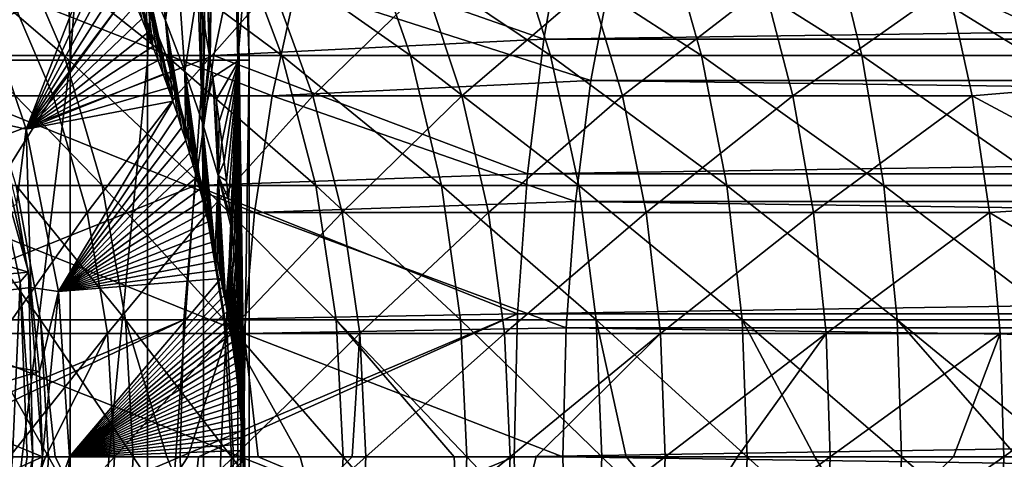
# Model space of a CAD drawing. Header units: metres. Extents: x 26 to 263, y -109 to 109.
# Tile 499 of 656: x 100.76 to 111.1, y -0.03 to 4.59. Entities that reach past the tile are written whole.
import ezdxf

# ---------------------------------------------------------------- set-up
doc = ezdxf.new("R2010")
doc.units = ezdxf.units.M
doc.layers.add('solid_500750', color=7, linetype='CONTINUOUS')

msp = doc.modelspace()

# ---------------------------------------------------------------- linework, layer by layer
at = {"layer": 'solid_500750'}
for points in [[(100.272202, 4.16214, -8.916275), (100.126862, 12.543115, -8.810678), (101.135506, 12.543115, -7.221305)], [(101.292938, 4.16214, -7.307853), (100.272202, 4.16214, -8.916275), (101.135506, 12.543115, -7.221305)], [(101.292938, 4.16214, -7.307853), (101.135506, 12.543115, -7.221305), (101.936996, 12.543115, -5.518047)], [(102.104034, 4.16214, -5.584182), (101.292938, 4.16214, -7.307853), (101.936996, 12.543115, -5.518047)], [(102.104034, 4.16214, -5.584182), (101.936996, 12.543115, -5.518047), (102.518692, 12.543115, -3.727767)], [(102.692703, 4.16214, -3.772445), (102.104034, 4.16214, -5.584182), (102.518692, 12.543115, -3.727767)], [(102.692703, 4.16214, -3.772445), (102.518692, 12.543115, -3.727767), (102.871422, 12.543115, -1.878698)], [(102.531166, 12.543115, 3.678846), (102.748863, 4.230798, 3.543376), (102.759872, 4.160825, 3.500491)], [(102.874565, 12.543115, 1.853651), (102.531166, 12.543115, 3.678846), (102.759872, 4.160825, 3.500491)], [(102.531166, 12.543115, 3.678846), (102.706268, 4.492788, 3.704207), (102.748863, 4.230798, 3.543376)], [(102.531166, 12.543115, 3.678846), (102.659554, 4.765774, 3.87229), (102.706268, 4.492788, 3.704207)], [(103.04966, 4.16214, -1.901214), (102.692703, 4.16214, -3.772445), (102.871422, 12.543115, -1.878698)], [(102.874565, 12.543115, 1.853651), (102.759872, 4.160825, 3.500491), (103.066521, 4.16214, 1.762635)], [(103.04966, 4.16214, -1.901214), (102.871422, 12.543115, -1.878698), (102.989624, 12.543115)], [(102.874565, 12.543115, 1.853651), (103.169273, 4.16214), (103.154312, 5.383556)], [(102.874565, 12.543115, 1.853651), (103.066521, 4.16214, 1.762635), (103.169273, 4.16214)], [(103.154312, 5.383556), (103.04966, 4.16214, -1.901214), (102.989624, 12.543115)], [(102.141197, 5.974081, 5.572737), (102.069008, 5.099938, 6.477681), (102.292603, 4.575665, 5.672907)], [(102.396912, 5.450012, 4.771156), (102.141197, 5.974081, 5.572737), (102.292603, 4.575665, 5.672907)], [(106.262581, 4.382412, 98.490723), (106.498817, 5.715424, 97.841667), (103.067986, 5.5, 96.560699)], [(200.843964, 5.715424, 132.180481), (106.498817, 5.715424, 97.841667), (106.262581, 4.382412, 98.490723)], [(200.607727, 4.382412, 132.829544), (200.843964, 5.715424, 132.180481), (106.262581, 4.382412, 98.490723)], [(101.825165, 5.616967, 7.278079), (102.043922, 4.594991, 7.902454), (102.103302, 4.448517, 7.678588)], [(101.825165, 5.616967, 7.278079), (102.103302, 4.448517, 7.678588), (102.160591, 4.302897, 7.456265)], [(102.069008, 5.099938, 6.477681), (101.825165, 5.616967, 7.278079), (102.160591, 4.302897, 7.456265)], [(103.067986, 5.5, 96.560699), (99.772224, 5.5, 94.849236), (99.454552, 4.209518, 95.400673)], [(102.799637, 4.209518, 97.137749), (103.067986, 5.5, 96.560699), (99.454552, 4.209518, 95.400673)], [(101.22728, 4.209518, 69.427292), (100.305725, 4.209518, 67.658691), (99.72905, 5.5, 67.927849)], [(100.676285, 5.5, 69.745728), (101.22728, 4.209518, 69.427292), (99.72905, 5.5, 67.927849)], [(101.632881, 5.507007, 9.302572), (100.27227, 5.083342, 36.392689), (100.830788, 3.438, 36.392689)], [(102.299622, 4.209518, 71.108742), (101.22728, 4.209518, 69.427292), (100.676285, 5.5, 69.745728)], [(101.778503, 5.5, 71.474037), (102.299622, 4.209518, 71.108742), (100.676285, 5.5, 69.745728)], [(101.709328, 5.349002, 9.059293), (101.632881, 5.507007, 9.302572), (100.830788, 3.438, 36.392689)], [(103.514565, 4.209518, 72.690231), (102.299622, 4.209518, 71.108742), (101.778503, 5.5, 71.474037)], [(103.027306, 5.5, 73.099602), (103.514565, 4.209518, 72.690231), (101.778503, 5.5, 71.474037)], [(106.262581, 4.382412, 98.490723), (103.067986, 5.5, 96.560699), (102.799637, 4.209518, 97.137749)], [(104.862854, 4.209518, 74.159698), (103.514565, 4.209518, 72.690231), (103.027306, 5.5, 73.099602)], [(104.413162, 5.5, 74.610008), (104.862854, 4.209518, 74.159698), (103.027306, 5.5, 73.099602)], [(106.334198, 4.209518, 75.505928), (104.862854, 4.209518, 74.159698), (104.413162, 5.5, 74.610008)], [(105.925514, 5.5, 75.993759), (106.334198, 4.209518, 75.505928), (104.413162, 5.5, 74.610008)], [(107.917381, 4.209518, 76.718666), (106.334198, 4.209518, 75.505928), (105.925514, 5.5, 75.993759)], [(107.552811, 5.5, 77.240288), (107.917381, 4.209518, 76.718666), (105.925514, 5.5, 75.993759)], [(109.600327, 4.209518, 77.788658), (107.917381, 4.209518, 76.718666), (107.552811, 5.5, 77.240288)], [(109.282661, 5.5, 78.340096), (109.600327, 4.209518, 77.788658), (107.552811, 5.5, 77.240288)], [(111.370209, 4.209518, 78.707741), (109.600327, 4.209518, 77.788658), (109.282661, 5.5, 78.340096)], [(111.10186, 5.5, 79.28479), (111.370209, 4.209518, 78.707741), (109.282661, 5.5, 78.340096)], [(102.396912, 5.450012, 4.771156), (102.292603, 4.575665, 5.672907), (102.496147, 4.043777, 4.864674)], [(102.396912, 5.450012, 4.771156), (102.496147, 4.043777, 4.864674), (102.633186, 4.914015, 3.963737)], [(103.154312, 5.383556), (103.169273, 4.16214), (103.04966, 4.16214, -1.901214)], [(101.782272, 5.193738, 8.820612), (101.709328, 5.349002, 9.059293), (100.830788, 3.438, 36.392689)], [(101.851715, 5.041526, 8.58675), (101.782272, 5.193738, 8.820612), (100.830788, 3.438, 36.392689)], [(100.27227, 5.083342, 36.392689), (100.517967, 3.505652, 38), (100.830788, 3.438, 36.392689)], [(102.069008, 5.099938, 6.477681), (102.160591, 4.302897, 7.456265), (102.215782, 4.158242, 7.235721)], [(102.069008, 5.099938, 6.477681), (102.215782, 4.158242, 7.235721), (102.268974, 4.014434, 7.016849)], [(102.069008, 5.099938, 6.477681), (102.268974, 4.014434, 7.016849), (102.320221, 3.871492, 6.799556)], [(102.069008, 5.099938, 6.477681), (102.320221, 3.871492, 6.799556), (102.369339, 3.730031, 6.58491)], [(102.292603, 4.575665, 5.672907), (102.069008, 5.099938, 6.477681), (102.369339, 3.730031, 6.58491)], [(106.979942, 5.136088, 96.519791), (106.757767, 3.946443, 97.130211), (103.662247, 4.936048, 95.282822)], [(201.102905, 3.946443, 131.46904), (106.757767, 3.946443, 97.130211), (106.979942, 5.136088, 96.519791)], [(201.325073, 5.136088, 130.858612), (201.102905, 3.946443, 131.46904), (106.979942, 5.136088, 96.519791)], [(112.668907, 3.946443, 80.889496), (112.446732, 5.136088, 81.499916), (110.507607, 4.936048, 80.562668)], [(101.918404, 4.891011, 8.355839), (101.851715, 5.041526, 8.58675), (100.830788, 3.438, 36.392689)], [(101.112968, 3.78481, 71.940575), (100.624504, 4.936048, 72.282982), (99.97258, 3.78481, 70.15242)], [(103.410706, 3.78481, 95.823715), (100.177933, 3.78481, 94.144958), (100.4757, 4.936048, 93.628075)], [(103.662247, 4.936048, 95.282822), (103.410706, 3.78481, 95.823715), (100.4757, 4.936048, 93.628075)], [(101.94828, 4.936048, 74.006134), (100.624504, 4.936048, 72.282982), (101.112968, 3.78481, 71.940575)], [(101.98243, 4.74219, 8.127796), (101.918404, 4.891011, 8.355839), (100.830788, 3.438, 36.392689)], [(102.405006, 3.78481, 73.622421), (101.94828, 4.936048, 74.006134), (101.112968, 3.78481, 71.940575)], [(103.417336, 4.936048, 75.607231), (101.94828, 4.936048, 74.006134), (102.405006, 3.78481, 73.622421)], [(103.838852, 3.78481, 75.185127), (103.417336, 4.936048, 75.607231), (102.405006, 3.78481, 73.622421)], [(102.679817, 3.503141, 4.053999), (102.633186, 4.914015, 3.963737), (102.496147, 4.043777, 4.864674)], [(102.679817, 3.503141, 4.053999), (102.659554, 4.765774, 3.87229), (102.633186, 4.914015, 3.963737)], [(106.757767, 3.946443, 97.130211), (103.410706, 3.78481, 95.823715), (103.662247, 4.936048, 95.282822)], [(105.020485, 4.936048, 77.074051), (103.417336, 4.936048, 75.607231), (103.838852, 3.78481, 75.185127)], [(105.403557, 3.78481, 76.616791), (105.020485, 4.936048, 77.074051), (103.838852, 3.78481, 75.185127)], [(106.745483, 4.936048, 78.395424), (105.020485, 4.936048, 77.074051), (105.403557, 3.78481, 76.616791)], [(107.087204, 3.78481, 77.906479), (106.745483, 4.936048, 78.395424), (105.403557, 3.78481, 76.616791)], [(108.579185, 4.936048, 79.561256), (106.745483, 4.936048, 78.395424), (107.087204, 3.78481, 77.906479)], [(108.876945, 3.78481, 79.044365), (108.579185, 4.936048, 79.561256), (107.087204, 3.78481, 77.906479)], [(110.507607, 4.936048, 80.562668), (108.579185, 4.936048, 79.561256), (108.876945, 3.78481, 79.044365)], [(110.75914, 3.78481, 80.021774), (110.507607, 4.936048, 80.562668), (108.876945, 3.78481, 79.044365)], [(112.668907, 3.946443, 80.889496), (110.507607, 4.936048, 80.562668), (110.75914, 3.78481, 80.021774)], [(102.679817, 3.503141, 4.053999), (102.706268, 4.492788, 3.704207), (102.659554, 4.765774, 3.87229)], [(102.043922, 4.594991, 7.902454), (101.98243, 4.74219, 8.127796), (100.830788, 3.438, 36.392689)], [(102.103302, 4.448517, 7.678588), (102.043922, 4.594991, 7.902454), (100.830788, 3.438, 36.392689)], [(102.292603, 4.575665, 5.672907), (102.369339, 3.730031, 6.58491), (102.416374, 3.590131, 6.373018)], [(102.292603, 4.575665, 5.672907), (102.416374, 3.590131, 6.373018), (102.461357, 3.451909, 6.163993)], [(102.292603, 4.575665, 5.672907), (102.461357, 3.451909, 6.163993), (102.504005, 3.316447, 5.959627)], [(102.496147, 4.043777, 4.864674), (102.292603, 4.575665, 5.672907), (102.504005, 3.316447, 5.959627)], [(102.160591, 4.302897, 7.456265), (102.103302, 4.448517, 7.678588), (100.830788, 3.438, 36.392689)], [(102.679817, 3.503141, 4.053999), (102.748863, 4.230798, 3.543376), (102.706268, 4.492788, 3.704207)], [(106.09063, 2.967764, 98.963165), (106.262581, 4.382412, 98.490723), (102.799637, 4.209518, 97.137749)], [(200.607727, 4.382412, 132.829544), (106.262581, 4.382412, 98.490723), (106.09063, 2.967764, 98.963165)], [(200.43576, 2.967764, 133.301987), (200.607727, 4.382412, 132.829544), (106.09063, 2.967764, 98.963165)], [(102.215782, 4.158242, 7.235721), (102.160591, 4.302897, 7.456265), (100.830788, 3.438, 36.392689)], [(102.799637, 4.209518, 97.137749), (99.454552, 4.209518, 95.400673), (99.223686, 2.847009, 95.801437)], [(102.604614, 2.847009, 97.557129), (102.799637, 4.209518, 97.137749), (99.223686, 2.847009, 95.801437)], [(100.27169, -4.220759, -8.915904), (100.272202, 4.16214, -8.916275), (101.292938, 4.16214, -7.307853)], [(101.292381, -4.220759, -7.307549), (100.27169, -4.220759, -8.915904), (101.292938, 4.16214, -7.307853)], [(101.627724, 2.847009, 69.195862), (100.724831, 2.847009, 67.463081), (100.305725, 4.209518, 67.658691)], [(101.22728, 4.209518, 69.427292), (101.627724, 2.847009, 69.195862), (100.305725, 4.209518, 67.658691)], [(102.268974, 4.014434, 7.016849), (102.215782, 4.158242, 7.235721), (100.830788, 3.438, 36.392689)], [(102.678345, 2.847009, 70.843262), (101.627724, 2.847009, 69.195862), (101.22728, 4.209518, 69.427292)], [(102.299622, 4.209518, 71.108742), (102.678345, 2.847009, 70.843262), (101.22728, 4.209518, 69.427292)], [(101.292381, -4.220759, -7.307549), (101.292938, 4.16214, -7.307853), (102.104034, 4.16214, -5.584182)], [(102.103447, -4.220759, -5.58395), (101.292381, -4.220759, -7.307549), (102.104034, 4.16214, -5.584182)], [(102.103447, -4.220759, -5.58395), (102.104034, 4.16214, -5.584182), (102.692703, 4.16214, -3.772445)], [(102.692093, -4.220759, -3.772288), (102.103447, -4.220759, -5.58395), (102.692703, 4.16214, -3.772445)], [(103.868683, 2.847009, 72.392723), (102.678345, 2.847009, 70.843262), (102.299622, 4.209518, 71.108742)], [(103.514565, 4.209518, 72.690231), (103.868683, 2.847009, 72.392723), (102.299622, 4.209518, 71.108742)], [(106.09063, 2.967764, 98.963165), (102.799637, 4.209518, 97.137749), (102.604614, 2.847009, 97.557129)], [(102.679817, 3.503141, 4.053999), (102.759872, 4.160825, 3.500491), (102.748863, 4.230798, 3.543376)], [(102.679817, 3.503141, 4.053999), (102.787415, 3.98135, 3.390663), (102.759872, 4.160825, 3.500491)], [(102.692093, -4.220759, -3.772288), (102.692703, 4.16214, -3.772445), (103.04966, 4.16214, -1.901214)], [(103.049034, -4.220759, -1.901135), (102.692093, -4.220759, -3.772288), (103.04966, 4.16214, -1.901214)], [(103.066521, 4.16214, 1.762635), (102.759872, 4.160825, 3.500491), (102.787415, 3.98135, 3.390663)], [(103.066521, 4.16214, 1.762635), (102.787415, 3.98135, 3.390663), (102.822212, 3.744334, 3.246135)], [(103.066521, 4.16214, 1.762635), (102.822212, 3.744334, 3.246135), (102.853867, 3.517543, 3.108394)], [(103.066521, 4.16214, 1.762635), (102.853867, 3.517543, 3.108394), (102.882561, 3.301249, 2.977644)], [(103.066521, 4.16214, 1.762635), (102.882561, 3.301249, 2.977644), (102.908707, 3.093748, 2.852926)], [(103.066521, 4.16214, 1.762635), (102.908707, 3.093748, 2.852926), (102.932663, 2.893499, 2.733309)], [(103.066521, 4.16214, 1.762635), (102.932663, 2.893499, 2.733309), (102.954536, 2.700714, 2.619005)], [(103.066521, 4.16214, 1.762635), (102.954536, 2.700714, 2.619005), (102.97464, 2.513646, 2.509094)], [(103.066521, 4.16214, 1.762635), (102.97464, 2.513646, 2.509094), (102.988594, 2.37734, 2.429663)], [(103.066521, 4.16214, 1.762635), (102.988594, 2.37734, 2.429663), (102.99305, 2.332597, 2.40374)], [(103.066521, 4.16214, 1.762635), (102.99305, 2.332597, 2.40374), (103.009926, 2.156621, 2.302686)], [(103.066521, 4.16214, 1.762635), (103.009926, 2.156621, 2.302686), (103.025375, 1.985706, 2.205882)], [(103.066521, 4.16214, 1.762635), (103.025375, 1.985706, 2.205882), (103.039497, 1.819256, 2.113315)], [(103.066521, 4.16214, 1.762635), (103.039497, 1.819256, 2.113315), (103.052391, 1.656645, 2.024851)], [(103.049034, -4.220759, -1.901135), (103.04966, 4.16214, -1.901214), (103.169273, 4.16214)], [(103.16864, -4.220759), (103.049034, -4.220759, -1.901135), (103.169273, 4.16214)], [(103.066521, 4.16214, 1.762635), (103.052391, 1.656645, 2.024851), (103.06414, 1.497843, 1.940577)], [(103.066521, 4.16214, 1.762635), (103.06414, 1.497843, 1.940577), (103.074806, 1.34119, 1.860564)], [(103.066521, 4.16214, 1.762635), (103.16864, -4.220759), (103.169273, 4.16214)], [(103.066521, 4.16214, 1.762635), (103.122345, 0.141442, 1.447564), (103.16864, -4.220759)], [(103.066521, 4.16214, 1.762635), (103.120529, 0.285305, 1.465596), (103.122345, 0.141442, 1.447564)], [(103.066521, 4.16214, 1.762635), (103.117432, 0.431786, 1.495861), (103.120529, 0.285305, 1.465596)], [(103.066521, 4.16214, 1.762635), (103.112984, 0.580828, 1.538206), (103.117432, 0.431786, 1.495861)], [(103.066521, 4.16214, 1.762635), (103.107491, 0.730934, 1.588859), (103.112984, 0.580828, 1.538206)], [(103.066521, 4.16214, 1.762635), (103.100822, 0.88194, 1.648133), (103.107491, 0.730934, 1.588859)], [(103.066521, 4.16214, 1.762635), (103.093124, 1.034058, 1.713925), (103.100822, 0.88194, 1.648133)], [(103.066521, 4.16214, 1.762635), (103.084488, 1.186958, 1.784618), (103.093124, 1.034058, 1.713925)], [(103.066521, 4.16214, 1.762635), (103.074806, 1.34119, 1.860564), (103.084488, 1.186958, 1.784618)], [(105.189667, 2.847009, 73.832428), (103.868683, 2.847009, 72.392723), (103.514565, 4.209518, 72.690231)], [(104.862854, 4.209518, 74.159698), (105.189667, 2.847009, 73.832428), (103.514565, 4.209518, 72.690231)], [(106.63121, 2.847009, 75.151398), (105.189667, 2.847009, 73.832428), (104.862854, 4.209518, 74.159698)], [(106.334198, 4.209518, 75.505928), (106.63121, 2.847009, 75.151398), (104.862854, 4.209518, 74.159698)], [(108.182335, 2.847009, 76.339569), (106.63121, 2.847009, 75.151398), (106.334198, 4.209518, 75.505928)], [(107.917381, 4.209518, 76.718666), (108.182335, 2.847009, 76.339569), (106.334198, 4.209518, 75.505928)], [(109.8312, 2.847009, 77.387886), (108.182335, 2.847009, 76.339569), (107.917381, 4.209518, 76.718666)], [(109.600327, 4.209518, 77.788658), (109.8312, 2.847009, 77.387886), (107.917381, 4.209518, 76.718666)], [(111.565231, 2.847009, 78.288361), (109.8312, 2.847009, 77.387886), (109.600327, 4.209518, 77.788658)], [(111.370209, 4.209518, 78.707741), (111.565231, 2.847009, 78.288361), (109.600327, 4.209518, 77.788658)], [(102.496147, 4.043777, 4.864674), (102.504005, 3.316447, 5.959627), (102.544456, 3.183666, 5.759686)], [(102.496147, 4.043777, 4.864674), (102.544456, 3.183666, 5.759686), (102.582695, 3.053908, 5.564707)], [(102.496147, 4.043777, 4.864674), (102.582695, 3.053908, 5.564707), (102.618584, 2.927978, 5.376019)], [(102.496147, 4.043777, 4.864674), (102.618584, 2.927978, 5.376019), (102.65229, 2.805749, 5.19328)], [(102.496147, 4.043777, 4.864674), (102.65229, 2.805749, 5.19328), (102.683868, 2.687363, 5.016781)], [(102.679817, 3.503141, 4.053999), (102.496147, 4.043777, 4.864674), (102.683868, 2.687363, 5.016781)], [(102.320221, 3.871492, 6.799556), (102.268974, 4.014434, 7.016849), (100.830788, 3.438, 36.392689)], [(102.843826, 2.950768, 3.242062), (102.787415, 3.98135, 3.390663), (102.679817, 3.503141, 4.053999)], [(102.843826, 2.950768, 3.242062), (102.822212, 3.744334, 3.246135), (102.787415, 3.98135, 3.390663)], [(106.757767, 3.946443, 97.130211), (106.595757, 2.676459, 97.575325), (103.410706, 3.78481, 95.823715)], [(200.940903, 2.676459, 131.914154), (106.595757, 2.676459, 97.575325), (106.757767, 3.946443, 97.130211)], [(201.102905, 3.946443, 131.46904), (200.940903, 2.676459, 131.914154), (106.757767, 3.946443, 97.130211)], [(112.83091, 2.676459, 80.444389), (112.668907, 3.946443, 80.889496), (110.75914, 3.78481, 80.021774)], [(96.692314, 3.163174, 38), (100.422447, 3.831817, 38), (100.854797, 1.937549, 38)], [(100.376526, 3.634077, 41.644981), (100.854797, 1.937549, 38), (100.422447, 3.831817, 38)], [(102.369339, 3.730031, 6.58491), (102.320221, 3.871492, 6.799556), (100.830788, 3.438, 36.392689)], [(103.227615, 2.563069, 96.21743), (99.961189, 2.563069, 94.521202), (100.177933, 3.78481, 94.144958)], [(101.112968, 3.78481, 71.940575), (99.97258, 3.78481, 70.15242), (100.348518, 2.563069, 69.935158)], [(103.410706, 3.78481, 95.823715), (103.227615, 2.563069, 96.21743), (100.177933, 3.78481, 94.144958)], [(101.468521, 2.563069, 71.691338), (101.112968, 3.78481, 71.940575), (100.348518, 2.563069, 69.935158)], [(102.369339, 3.730031, 6.58491), (100.830788, 3.438, 36.392689), (101.169769, 1.733833, 36.392689)], [(102.405006, 3.78481, 73.622421), (101.112968, 3.78481, 71.940575), (101.468521, 2.563069, 71.691338)], [(102.416374, 3.590131, 6.373018), (102.369339, 3.730031, 6.58491), (101.169769, 1.733833, 36.392689)], [(102.737457, 2.563069, 73.343109), (102.405006, 3.78481, 73.622421), (101.468521, 2.563069, 71.691338)], [(103.838852, 3.78481, 75.185127), (102.405006, 3.78481, 73.622421), (102.737457, 2.563069, 73.343109)], [(104.145668, 2.563069, 74.877884), (103.838852, 3.78481, 75.185127), (102.737457, 2.563069, 73.343109)], [(102.843826, 2.950768, 3.242062), (102.853867, 3.517543, 3.108394), (102.822212, 3.744334, 3.246135)], [(106.595757, 2.676459, 97.575325), (103.227615, 2.563069, 96.21743), (103.410706, 3.78481, 95.823715)], [(105.403557, 3.78481, 76.616791), (103.838852, 3.78481, 75.185127), (104.145668, 2.563069, 74.877884)], [(105.682404, 2.563069, 76.283951), (105.403557, 3.78481, 76.616791), (104.145668, 2.563069, 74.877884)], [(107.087204, 3.78481, 77.906479), (105.403557, 3.78481, 76.616791), (105.682404, 2.563069, 76.283951)], [(107.335945, 2.563069, 77.550583), (107.087204, 3.78481, 77.906479), (105.682404, 2.563069, 76.283951)], [(108.876945, 3.78481, 79.044365), (107.087204, 3.78481, 77.906479), (107.335945, 2.563069, 77.550583)], [(109.093689, 2.563069, 78.668121), (108.876945, 3.78481, 79.044365), (107.335945, 2.563069, 77.550583)], [(110.75914, 3.78481, 80.021774), (108.876945, 3.78481, 79.044365), (109.093689, 2.563069, 78.668121)], [(110.94223, 2.563069, 79.628059), (110.75914, 3.78481, 80.021774), (109.093689, 2.563069, 78.668121)], [(112.83091, 2.676459, 80.444389), (110.75914, 3.78481, 80.021774), (110.94223, 2.563069, 79.628059)], [(100.376526, 3.634077, 41.644981), (100.767738, 1.835723, 41.644981), (100.854797, 1.937549, 38)], [(100.557426, 1.805485, 45.296143), (100.767738, 1.835723, 41.644981), (100.376526, 3.634077, 41.644981)], [(102.461357, 3.451909, 6.163993), (102.416374, 3.590131, 6.373018), (101.169769, 1.733833, 36.392689)], [(102.843826, 2.950768, 3.242062), (102.882561, 3.301249, 2.977644), (102.853867, 3.517543, 3.108394)], [(100.830788, 3.438, 36.392689), (100.517967, 3.505652, 38), (100.728004, 2.64535, 38)], [(100.830788, 3.438, 36.392689), (100.728004, 2.64535, 38), (100.877762, 1.776128, 38)], [(100.830788, 3.438, 36.392689), (100.877762, 1.776128, 38), (101.169769, 1.733833, 36.392689)], [(102.504005, 3.316447, 5.959627), (102.461357, 3.451909, 6.163993), (101.169769, 1.733833, 36.392689)], [(102.679817, 3.503141, 4.053999), (102.683868, 2.687363, 5.016781), (102.713341, 2.573153, 4.847062)], [(102.679817, 3.503141, 4.053999), (102.713341, 2.573153, 4.847062), (102.740837, 2.463066, 4.683929)], [(102.679817, 3.503141, 4.053999), (102.740837, 2.463066, 4.683929), (102.766609, 2.356441, 4.526503)], [(102.679817, 3.503141, 4.053999), (102.766609, 2.356441, 4.526503), (102.790749, 2.253294, 4.374777)], [(102.679817, 3.503141, 4.053999), (102.790749, 2.253294, 4.374777), (102.813347, 2.153523, 4.228571)], [(102.843826, 2.950768, 3.242062), (102.679817, 3.503141, 4.053999), (102.813347, 2.153523, 4.228571)], [(102.544456, 3.183666, 5.759686), (102.504005, 3.316447, 5.959627), (101.169769, 1.733833, 36.392689)], [(102.843826, 2.950768, 3.242062), (102.908707, 3.093748, 2.852926), (102.882561, 3.301249, 2.977644)], [(97.10952, 1.605924, 38), (96.692314, 3.163174, 38), (100.854797, 1.937549, 38)], [(102.582695, 3.053908, 5.564707), (102.544456, 3.183666, 5.759686), (101.169769, 1.733833, 36.392689)], [(102.618584, 2.927978, 5.376019), (102.582695, 3.053908, 5.564707), (101.169769, 1.733833, 36.392689)], [(102.843826, 2.950768, 3.242062), (102.932663, 2.893499, 2.733309), (102.908707, 3.093748, 2.852926)], [(102.65229, 2.805749, 5.19328), (102.618584, 2.927978, 5.376019), (101.169769, 1.733833, 36.392689)], [(105.986153, 1.497833, 99.250198), (106.09063, 2.967764, 98.963165), (102.604614, 2.847009, 97.557129)], [(102.843826, 2.950768, 3.242062), (102.813347, 2.153523, 4.228571), (102.834656, 2.056306, 4.086788)], [(102.843826, 2.950768, 3.242062), (102.834656, 2.056306, 4.086788), (102.854698, 1.961818, 3.949601)], [(102.843826, 2.950768, 3.242062), (102.854698, 1.961818, 3.949601), (102.873573, 1.869817, 3.816728)], [(102.843826, 2.950768, 3.242062), (102.873573, 1.869817, 3.816728), (102.891426, 1.77986, 3.687621)], [(102.843826, 2.950768, 3.242062), (102.891426, 1.77986, 3.687621), (102.908241, 1.692155, 3.562489)], [(102.843826, 2.950768, 3.242062), (102.908241, 1.692155, 3.562489), (102.924133, 1.606383, 3.441035)], [(102.843826, 2.950768, 3.242062), (102.924133, 1.606383, 3.441035), (102.988594, 2.37734, 2.429663)], [(102.843826, 2.950768, 3.242062), (102.988594, 2.37734, 2.429663), (102.97464, 2.513646, 2.509094)], [(102.843826, 2.950768, 3.242062), (102.97464, 2.513646, 2.509094), (102.954536, 2.700714, 2.619005)], [(102.843826, 2.950768, 3.242062), (102.954536, 2.700714, 2.619005), (102.932663, 2.893499, 2.733309)], [(200.43576, 2.967764, 133.301987), (106.09063, 2.967764, 98.963165), (105.986153, 1.497833, 99.250198)], [(200.331299, 1.497833, 133.58902), (200.43576, 2.967764, 133.301987), (105.986153, 1.497833, 99.250198)], [(102.604614, 2.847009, 97.557129), (99.223686, 2.847009, 95.801437), (99.083565, 1.435788, 96.044678)], [(102.486252, 1.435788, 97.811661), (102.604614, 2.847009, 97.557129), (99.083565, 1.435788, 96.044678)], [(100.979202, 1.435788, 67.34436), (100.240311, 1.435788, 65.562065), (99.976555, 2.847009, 65.658142)], [(100.724831, 2.847009, 67.463081), (100.979202, 1.435788, 67.34436), (99.976555, 2.847009, 65.658142)], [(101.870766, 1.435788, 69.055405), (100.979202, 1.435788, 67.34436), (100.724831, 2.847009, 67.463081)], [(101.627724, 2.847009, 69.195862), (101.870766, 1.435788, 69.055405), (100.724831, 2.847009, 67.463081)], [(102.683868, 2.687363, 5.016781), (102.65229, 2.805749, 5.19328), (101.169769, 1.733833, 36.392689)], [(102.908203, 1.435788, 70.682137), (101.870766, 1.435788, 69.055405), (101.627724, 2.847009, 69.195862)], [(102.678345, 2.847009, 70.843262), (102.908203, 1.435788, 70.682137), (101.627724, 2.847009, 69.195862)], [(105.986153, 1.497833, 99.250198), (102.604614, 2.847009, 97.557129), (102.486252, 1.435788, 97.811661)], [(104.083611, 1.435788, 72.212151), (102.908203, 1.435788, 70.682137), (102.678345, 2.847009, 70.843262)], [(103.868683, 2.847009, 72.392723), (104.083611, 1.435788, 72.212151), (102.678345, 2.847009, 70.843262)], [(105.388016, 1.435788, 73.633797), (104.083611, 1.435788, 72.212151), (103.868683, 2.847009, 72.392723)], [(105.189667, 2.847009, 73.832428), (105.388016, 1.435788, 73.633797), (103.868683, 2.847009, 72.392723)], [(106.811478, 1.435788, 74.936218), (105.388016, 1.435788, 73.633797), (105.189667, 2.847009, 73.832428)], [(106.63121, 2.847009, 75.151398), (106.811478, 1.435788, 74.936218), (105.189667, 2.847009, 73.832428)], [(108.34314, 1.435788, 76.109482), (106.811478, 1.435788, 74.936218), (106.63121, 2.847009, 75.151398)], [(108.182335, 2.847009, 76.339569), (108.34314, 1.435788, 76.109482), (106.63121, 2.847009, 75.151398)], [(109.971321, 1.435788, 77.144653), (108.34314, 1.435788, 76.109482), (108.182335, 2.847009, 76.339569)], [(109.8312, 2.847009, 77.387886), (109.971321, 1.435788, 77.144653), (108.182335, 2.847009, 76.339569)], [(111.683601, 1.435788, 78.033829), (109.971321, 1.435788, 77.144653), (109.8312, 2.847009, 77.387886)], [(111.565231, 2.847009, 78.288361), (111.683601, 1.435788, 78.033829), (109.8312, 2.847009, 77.387886)], [(102.713341, 2.573153, 4.847062), (102.683868, 2.687363, 5.016781), (101.169769, 1.733833, 36.392689)], [(100.877762, 1.776128, 38), (100.728004, 2.64535, 38), (97.896843, 1.431597, 38)], [(106.595757, 2.676459, 97.575325), (106.497215, 1.351991, 97.846069), (103.227615, 2.563069, 96.21743)], [(200.842361, 1.351991, 132.184891), (106.497215, 1.351991, 97.846069), (106.595757, 2.676459, 97.575325)], [(200.940903, 2.676459, 131.914154), (200.842361, 1.351991, 132.184891), (106.595757, 2.676459, 97.575325)], [(112.929451, 1.351991, 80.173645), (112.83091, 2.676459, 80.444389), (110.94223, 2.563069, 79.628059)], [(103.116379, 1.293583, 96.456635), (99.829506, 1.293583, 94.749786), (99.961189, 2.563069, 94.521202)], [(103.227615, 2.563069, 96.21743), (103.116379, 1.293583, 96.456635), (99.961189, 2.563069, 94.521202)], [(101.468521, 2.563069, 71.691338), (100.348518, 2.563069, 69.935158), (100.57692, 1.293583, 69.803154)], [(101.684532, 1.293583, 71.539917), (101.468521, 2.563069, 71.691338), (100.57692, 1.293583, 69.803154)], [(102.740837, 2.463066, 4.683929), (102.713341, 2.573153, 4.847062), (101.169769, 1.733833, 36.392689)], [(102.737457, 2.563069, 73.343109), (101.468521, 2.563069, 71.691338), (101.684532, 1.293583, 71.539917)], [(102.939438, 1.293583, 73.173424), (102.737457, 2.563069, 73.343109), (101.684532, 1.293583, 71.539917)], [(104.145668, 2.563069, 74.877884), (102.737457, 2.563069, 73.343109), (102.939438, 1.293583, 73.173424)], [(104.332069, 1.293583, 74.691216), (104.145668, 2.563069, 74.877884), (102.939438, 1.293583, 73.173424)], [(106.497215, 1.351991, 97.846069), (103.116379, 1.293583, 96.456635), (103.227615, 2.563069, 96.21743)], [(105.682404, 2.563069, 76.283951), (104.145668, 2.563069, 74.877884), (104.332069, 1.293583, 74.691216)], [(105.851814, 1.293583, 76.081726), (105.682404, 2.563069, 76.283951), (104.332069, 1.293583, 74.691216)], [(107.335945, 2.563069, 77.550583), (105.682404, 2.563069, 76.283951), (105.851814, 1.293583, 76.081726)], [(107.487068, 1.293583, 77.334351), (107.335945, 2.563069, 77.550583), (105.851814, 1.293583, 76.081726)], [(109.093689, 2.563069, 78.668121), (107.335945, 2.563069, 77.550583), (107.487068, 1.293583, 77.334351)], [(109.225372, 1.293583, 78.439537), (109.093689, 2.563069, 78.668121), (107.487068, 1.293583, 77.334351)], [(110.94223, 2.563069, 79.628059), (109.093689, 2.563069, 78.668121), (109.225372, 1.293583, 78.439537)], [(111.053467, 1.293583, 79.388855), (110.94223, 2.563069, 79.628059), (109.225372, 1.293583, 78.439537)], [(112.929451, 1.351991, 80.173645), (110.94223, 2.563069, 79.628059), (111.053467, 1.293583, 79.388855)], [(102.766609, 2.356441, 4.526503), (102.740837, 2.463066, 4.683929), (101.169769, 1.733833, 36.392689)], [(102.988594, 2.37734, 2.429663), (102.924133, 1.606383, 3.441035), (102.939148, 1.522369, 3.323056)], [(102.988594, 2.37734, 2.429663), (102.939148, 1.522369, 3.323056), (102.99305, 2.332597, 2.40374)], [(102.790749, 2.253294, 4.374777), (102.766609, 2.356441, 4.526503), (101.169769, 1.733833, 36.392689)], [(102.99305, 2.332597, 2.40374), (102.939148, 1.522369, 3.323056), (102.953316, 1.440214, 3.208654)], [(102.99305, 2.332597, 2.40374), (102.953316, 1.440214, 3.208654), (103.009926, 2.156621, 2.302686)], [(102.813347, 2.153523, 4.228571), (102.790749, 2.253294, 4.374777), (101.169769, 1.733833, 36.392689)], [(102.834656, 2.056306, 4.086788), (102.813347, 2.153523, 4.228571), (101.169769, 1.733833, 36.392689)], [(103.009926, 2.156621, 2.302686), (102.953316, 1.440214, 3.208654), (102.966698, 1.359619, 3.097676)], [(103.009926, 2.156621, 2.302686), (102.966698, 1.359619, 3.097676), (103.025375, 1.985706, 2.205882)], [(102.854698, 1.961818, 3.949601), (102.834656, 2.056306, 4.086788), (101.169769, 1.733833, 36.392689)], [(103.025375, 1.985706, 2.205882), (102.966698, 1.359619, 3.097676), (102.979324, 1.280623, 2.990097)], [(103.025375, 1.985706, 2.205882), (102.979324, 1.280623, 2.990097), (102.991226, 1.203139, 2.885929)], [(103.025375, 1.985706, 2.205882), (102.991226, 1.203139, 2.885929), (103.039497, 1.819256, 2.113315)], [(97.10952, 1.605924, 38), (100.854797, 1.937549, 38), (101, 0, 38)], [(100.767738, 1.835723, 41.644981), (100.899033, 0, 41.644981), (100.854797, 1.937549, 38)], [(100.899033, 0, 41.644981), (101, 0, 38), (100.854797, 1.937549, 38)], [(102.873573, 1.869817, 3.816728), (102.854698, 1.961818, 3.949601), (101.169769, 1.733833, 36.392689)], [(102.873573, 1.869817, 3.816728), (101.169769, 1.733833, 36.392689), (101.283409, 0, 36.392689)], [(102.891426, 1.77986, 3.687621), (102.873573, 1.869817, 3.816728), (101.283409, 0, 36.392689)], [(100.96843, 0.894344, 38), (100.877762, 1.776128, 38), (97.896843, 1.431597, 38)], [(100.557426, 1.805485, 45.296143), (100.686554, 0, 45.296143), (100.767738, 1.835723, 41.644981)], [(100.767738, 1.835723, 41.644981), (100.686554, 0, 45.296143), (100.840248, 0, 42.868813)], [(100.767738, 1.835723, 41.644981), (100.840248, 0, 42.868813), (100.899033, 0, 41.644981)], [(101.169769, 1.733833, 36.392689), (100.877762, 1.776128, 38), (100.96843, 0.894344, 38)], [(102.908241, 1.692155, 3.562489), (102.891426, 1.77986, 3.687621), (101.283409, 0, 36.392689)], [(103.039497, 1.819256, 2.113315), (102.991226, 1.203139, 2.885929), (103.002449, 1.126872, 2.785122)], [(103.039497, 1.819256, 2.113315), (103.002449, 1.126872, 2.785122), (103.052391, 1.656645, 2.024851)], [(101.169769, 1.733833, 36.392689), (100.96843, 0.894344, 38), (101, 0, 38)], [(101.169769, 1.733833, 36.392689), (101, 0, 38), (101.283409, 0, 36.392689)], [(102.924133, 1.606383, 3.441035), (102.908241, 1.692155, 3.562489), (101.283409, 0, 36.392689)], [(103.052391, 1.656645, 2.024851), (103.002449, 1.126872, 2.785122), (103.013, 1.051997, 2.687677)], [(103.052391, 1.656645, 2.024851), (103.013, 1.051997, 2.687677), (103.022934, 0.978154, 2.593605)], [(103.052391, 1.656645, 2.024851), (103.022934, 0.978154, 2.593605), (103.06414, 1.497843, 1.940577)], [(97.10952, 1.605924, 38), (101, 0, 38), (97.25, 0, 38)], [(102.939148, 1.522369, 3.323056), (102.924133, 1.606383, 3.441035), (101.283409, 0, 36.392689)], [(102.953316, 1.440214, 3.208654), (102.939148, 1.522369, 3.323056), (101.283409, 0, 36.392689)], [(105.986153, 1.497833, 99.250198), (102.446564, 0, 97.896996), (102.637108, 0, 97.985046)], [(105.986153, 1.497833, 99.250198), (102.486252, 1.435788, 97.811661), (102.446564, 0, 97.896996)], [(105.986153, 1.497833, 99.250198), (102.637108, 0, 97.985046), (105.951111, 0, 99.346474)], [(103.06414, 1.497843, 1.940577), (103.022934, 0.978154, 2.593605), (103.032288, 0.904992, 2.502809)], [(103.06414, 1.497843, 1.940577), (103.032288, 0.904992, 2.502809), (103.074806, 1.34119, 1.860564)], [(200.331299, 1.497833, 133.58902), (105.986153, 1.497833, 99.250198), (105.951111, 0, 99.346474)], [(200.331299, 1.497833, 133.58902), (105.951111, 0, 99.346474), (200.296249, 0, 133.685303)], [(100.96843, 0.894344, 38), (97.896843, 1.431597, 38), (97.999527, 0.008104, 38)], [(102.486252, 1.435788, 97.811661), (99.036591, 0, 96.126221), (99.444855, 0, 96.358513)], [(102.486252, 1.435788, 97.811661), (99.083565, 1.435788, 96.044678), (99.036591, 0, 96.126221)], [(102.486252, 1.435788, 97.811661), (99.444855, 0, 96.358513), (102.446564, 0, 97.896996)], [(100.240311, 1.435788, 65.562065), (101.064476, 0, 67.304558), (100.328735, 0, 65.529854)], [(100.979202, 1.435788, 67.34436), (101.064476, 0, 67.304558), (100.240311, 1.435788, 65.562065)], [(100.979202, 1.435788, 67.34436), (101.135612, 0, 67.45549), (101.064476, 0, 67.304558)], [(100.979202, 1.435788, 67.34436), (101.95224, 0, 69.008308), (101.135612, 0, 67.45549)], [(101.870766, 1.435788, 69.055405), (101.95224, 0, 69.008308), (100.979202, 1.435788, 67.34436)], [(102.966698, 1.359619, 3.097676), (102.953316, 1.440214, 3.208654), (101.283409, 0, 36.392689)], [(102.979324, 1.280623, 2.990097), (102.966698, 1.359619, 3.097676), (101.283409, 0, 36.392689)], [(101.870766, 1.435788, 69.055405), (102.306038, 0, 69.598961), (101.95224, 0, 69.008308)], [(101.870766, 1.435788, 69.055405), (102.985268, 0, 70.628113), (102.306038, 0, 69.598961)], [(102.908203, 1.435788, 70.682137), (102.985268, 0, 70.628113), (101.870766, 1.435788, 69.055405)], [(102.908203, 1.435788, 70.682137), (103.706833, 0, 71.599495), (102.985268, 0, 70.628113)], [(102.908203, 1.435788, 70.682137), (104.155663, 0, 72.151619), (103.706833, 0, 71.599495)], [(104.083611, 1.435788, 72.212151), (104.155663, 0, 72.151619), (102.908203, 1.435788, 70.682137)], [(106.497215, 1.351991, 97.846069), (106.464142, 0, 97.936935), (103.116379, 1.293583, 96.456635)], [(104.083611, 1.435788, 72.212151), (105.320724, 0, 73.432449), (104.155663, 0, 72.151619)], [(104.083611, 1.435788, 72.212151), (105.454514, 0, 73.567207), (105.320724, 0, 73.432449)], [(105.388016, 1.435788, 73.633797), (105.454514, 0, 73.567207), (104.083611, 1.435788, 72.212151)], [(105.388016, 1.435788, 73.633797), (106.87191, 0, 74.864082), (105.454514, 0, 73.567207)], [(106.811478, 1.435788, 74.936218), (106.87191, 0, 74.864082), (105.388016, 1.435788, 73.633797)], [(200.80928, 0, 132.275757), (106.464142, 0, 97.936935), (106.497215, 1.351991, 97.846069)], [(200.842361, 1.351991, 132.184891), (200.80928, 0, 132.275757), (106.497215, 1.351991, 97.846069)], [(106.811478, 1.435788, 74.936218), (107.127838, 0, 75.075226), (106.87191, 0, 74.864082)], [(106.811478, 1.435788, 74.936218), (108.397049, 0, 76.032349), (107.127838, 0, 75.075226)], [(108.34314, 1.435788, 76.109482), (108.397049, 0, 76.032349), (106.811478, 1.435788, 74.936218)], [(108.34314, 1.435788, 76.109482), (109.105904, 0, 76.507576), (108.397049, 0, 76.032349)], [(108.34314, 1.435788, 76.109482), (110.018295, 0, 77.06311), (109.105904, 0, 76.507576)], [(109.971321, 1.435788, 77.144653), (110.018295, 0, 77.06311), (108.34314, 1.435788, 76.109482)], [(109.971321, 1.435788, 77.144653), (111.230537, 0, 77.711861), (110.018295, 0, 77.06311)], [(109.971321, 1.435788, 77.144653), (111.723282, 0, 77.948494), (111.230537, 0, 77.711861)], [(111.683601, 1.435788, 78.033829), (111.723282, 0, 77.948494), (109.971321, 1.435788, 77.144653)], [(112.929451, 1.351991, 80.173645), (111.053467, 1.293583, 79.388855), (111.090782, 0, 79.308624)], [(112.962524, 0, 80.082779), (112.929451, 1.351991, 80.173645), (111.090782, 0, 79.308624)], [(103.079071, 0, 96.536865), (100.179688, 0, 95.050835), (99.829506, 1.293583, 94.749786)], [(103.116379, 1.293583, 96.456635), (103.079071, 0, 96.536865), (99.829506, 1.293583, 94.749786)], [(101.684532, 1.293583, 71.539917), (100.57692, 1.293583, 69.803154), (100.653534, 0, 69.758881)], [(101.031456, 0, 70.389801), (101.684532, 1.293583, 71.539917), (100.653534, 0, 69.758881)], [(101.031456, 0, 70.389801), (101.756989, 0, 71.48912), (101.684532, 1.293583, 71.539917)], [(102.991226, 1.203139, 2.885929), (102.979324, 1.280623, 2.990097), (101.283409, 0, 36.392689)], [(102.939438, 1.293583, 73.173424), (101.684532, 1.293583, 71.539917), (101.756989, 0, 71.48912)], [(102.527756, 0, 72.526733), (102.939438, 1.293583, 73.173424), (101.756989, 0, 71.48912)], [(102.527756, 0, 72.526733), (103.007187, 0, 73.116501), (102.939438, 1.293583, 73.173424)], [(104.332069, 1.293583, 74.691216), (102.939438, 1.293583, 73.173424), (103.007187, 0, 73.116501)], [(104.251686, 0, 74.484657), (104.332069, 1.293583, 74.691216), (103.007187, 0, 73.116501)], [(103.074806, 1.34119, 1.860564), (103.032288, 0.904992, 2.502809), (103.041061, 0.832683, 2.415247)], [(103.074806, 1.34119, 1.860564), (103.041061, 0.832683, 2.415247), (103.084488, 1.186958, 1.784618)], [(103.263115, 0, 96.621925), (103.079071, 0, 96.536865), (103.116379, 1.293583, 96.456635)], [(106.464142, 0, 97.936935), (103.263115, 0, 96.621925), (103.116379, 1.293583, 96.456635)], [(104.251686, 0, 74.484657), (104.394592, 0, 74.628609), (104.332069, 1.293583, 74.691216)], [(105.851814, 1.293583, 76.081726), (104.332069, 1.293583, 74.691216), (104.394592, 0, 74.628609)], [(105.908638, 0, 76.013901), (105.851814, 1.293583, 76.081726), (104.394592, 0, 74.628609)], [(107.487068, 1.293583, 77.334351), (105.851814, 1.293583, 76.081726), (105.908638, 0, 76.013901)], [(106.182014, 0, 76.239441), (107.487068, 1.293583, 77.334351), (105.908638, 0, 76.013901)], [(106.182014, 0, 76.239441), (107.537758, 0, 77.261826), (107.487068, 1.293583, 77.334351)], [(109.225372, 1.293583, 78.439537), (107.487068, 1.293583, 77.334351), (107.537758, 0, 77.261826)], [(108.294937, 0, 77.769455), (109.225372, 1.293583, 78.439537), (107.537758, 0, 77.261826)], [(108.294937, 0, 77.769455), (109.269539, 0, 78.362869), (109.225372, 1.293583, 78.439537)], [(111.053467, 1.293583, 79.388855), (109.225372, 1.293583, 78.439537), (109.269539, 0, 78.362869)], [(110.564438, 0, 79.055855), (111.053467, 1.293583, 79.388855), (109.269539, 0, 78.362869)], [(110.564438, 0, 79.055855), (111.090782, 0, 79.308624), (111.053467, 1.293583, 79.388855)], [(103.002449, 1.126872, 2.785122), (102.991226, 1.203139, 2.885929), (101.283409, 0, 36.392689)], [(103.084488, 1.186958, 1.784618), (103.041061, 0.832683, 2.415247), (103.049255, 0.760894, 2.331546)], [(103.084488, 1.186958, 1.784618), (103.049255, 0.760894, 2.331546), (103.056892, 0.689461, 2.251617)], [(103.084488, 1.186958, 1.784618), (103.056892, 0.689461, 2.251617), (103.093124, 1.034058, 1.713925)], [(103.013, 1.051997, 2.687677), (103.002449, 1.126872, 2.785122), (101.283409, 0, 36.392689)], [(103.022934, 0.978154, 2.593605), (103.013, 1.051997, 2.687677), (101.283409, 0, 36.392689)], [(103.093124, 1.034058, 1.713925), (103.056892, 0.689461, 2.251617), (103.063957, 0.618485, 2.175681)], [(103.093124, 1.034058, 1.713925), (103.063957, 0.618485, 2.175681), (103.100822, 0.88194, 1.648133)], [(103.032288, 0.904992, 2.502809), (103.022934, 0.978154, 2.593605), (101.283409, 0, 36.392689)], [(100.96843, 0.894344, 38), (97.999527, 0.008104, 38), (101, 0, 38)], [(103.041061, 0.832683, 2.415247), (103.032288, 0.904992, 2.502809), (101.283409, 0, 36.392689)], [(103.049255, 0.760894, 2.331546), (103.041061, 0.832683, 2.415247), (101.283409, 0, 36.392689)], [(103.100822, 0.88194, 1.648133), (103.063957, 0.618485, 2.175681), (103.070381, 0.547851, 2.105369)], [(103.100822, 0.88194, 1.648133), (103.070381, 0.547851, 2.105369), (103.076187, 0.477539, 2.040182)], [(103.100822, 0.88194, 1.648133), (103.076187, 0.477539, 2.040182), (103.107491, 0.730934, 1.588859)], [(103.056892, 0.689461, 2.251617), (103.049255, 0.760894, 2.331546), (101.283409, 0, 36.392689)], [(103.107491, 0.730934, 1.588859), (103.076187, 0.477539, 2.040182), (103.081337, 0.407601, 1.981155)], [(103.107491, 0.730934, 1.588859), (103.081337, 0.407601, 1.981155), (103.112984, 0.580828, 1.538206)], [(103.063957, 0.618485, 2.175681), (103.056892, 0.689461, 2.251617), (101.283409, 0, 36.392689)], [(103.070381, 0.547851, 2.105369), (103.063957, 0.618485, 2.175681), (101.283409, 0, 36.392689)], [(103.076187, 0.477539, 2.040182), (103.070381, 0.547851, 2.105369), (101.283409, 0, 36.392689)], [(103.112984, 0.580828, 1.538206), (103.081337, 0.407601, 1.981155), (103.085732, 0.338039, 1.930179)], [(103.112984, 0.580828, 1.538206), (103.085732, 0.338039, 1.930179), (103.117432, 0.431786, 1.495861)], [(103.081337, 0.407601, 1.981155), (103.076187, 0.477539, 2.040182), (101.283409, 0, 36.392689)], [(103.117432, 0.431786, 1.495861), (103.085732, 0.338039, 1.930179), (103.089417, 0.268755, 1.886441)], [(103.117432, 0.431786, 1.495861), (103.089417, 0.268755, 1.886441), (103.092308, 0.200148, 1.851546)], [(103.117432, 0.431786, 1.495861), (103.092308, 0.200148, 1.851546), (103.120529, 0.285305, 1.465596)], [(103.085732, 0.338039, 1.930179), (103.081337, 0.407601, 1.981155), (101.283409, 0, 36.392689)], [(103.089417, 0.268755, 1.886441), (103.085732, 0.338039, 1.930179), (101.283409, 0, 36.392689)], [(103.092308, 0.200148, 1.851546), (103.089417, 0.268755, 1.886441), (101.283409, 0, 36.392689)], [(103.120529, 0.285305, 1.465596), (103.092308, 0.200148, 1.851546), (103.094337, 0.132554, 1.827034)], [(103.120529, 0.285305, 1.465596), (103.094337, 0.132554, 1.827034), (103.122345, 0.141442, 1.447564)], [(103.094337, 0.132554, 1.827034), (103.092308, 0.200148, 1.851546), (101.283409, 0, 36.392689)], [(103.095551, 0.06584, 1.812236), (103.094337, 0.132554, 1.827034), (101.283409, 0, 36.392689)], [(103.122345, 0.141442, 1.447564), (103.094337, 0.132554, 1.827034), (103.095551, 0.06584, 1.812236)], [(103.122345, 0.141442, 1.447564), (103.095551, 0.06584, 1.812236), (103.09597, 0, 1.807087)], [(103.107529, -0.000007, 1.624019), (103.122345, 0.141442, 1.447564), (103.09597, 0, 1.807087)], [(103.107529, -0.000007, 1.624019), (103.122971, 0, 1.441266), (103.122345, 0.141442, 1.447564)], [(103.122345, 0.141442, 1.447564), (103.122971, 0, 1.441266), (103.16864, -4.220759)], [(100.854797, -1.937549, 38), (97.10952, -1.605924, 38), (97.25, 0, 38)], [(100.854797, -1.937549, 38), (97.25, 0, 38), (101, 0, 38)], [(101, 0, 38), (97.999527, 0.008104, 38), (97.899147, -1.415541, 38)], [(100.96843, -0.894344, 38), (101, 0, 38), (97.899147, -1.415541, 38)], [(103.116379, -1.293583, 96.456635), (99.785339, 0, 94.826462), (100.179688, 0, 95.050835)], [(103.116379, -1.293583, 96.456635), (99.829506, -1.293583, 94.749786), (99.785339, 0, 94.826462)], [(103.116379, -1.293583, 96.456635), (100.179688, 0, 95.050835), (103.079071, 0, 96.536865)], [(100.979202, -1.435788, 67.34436), (100.240311, -1.435788, 65.562065), (100.328735, 0, 65.529854)], [(101.064476, 0, 67.304558), (100.979202, -1.435788, 67.34436), (100.328735, 0, 65.529854)], [(100.57692, -1.293583, 69.803154), (101.031456, 0, 70.389801), (100.653534, 0, 69.758881)], [(100.57692, -1.293583, 69.803154), (101.756989, 0, 71.48912), (101.031456, 0, 70.389801)], [(101.684532, -1.293583, 71.539917), (101.756989, 0, 71.48912), (100.57692, -1.293583, 69.803154)], [(100.767738, -1.835723, 41.644981), (100.854797, -1.937549, 38), (101, 0, 38)], [(100.899033, 0, 41.644981), (100.767738, -1.835723, 41.644981), (101, 0, 38)], [(101.283409, 0, 36.392689), (101, 0, 38), (100.96843, -0.894344, 38)], [(101.283409, 0, 36.392689), (100.96843, -0.894344, 38), (101.169769, -1.733833, 36.392689)], [(101.870766, -1.435788, 69.055405), (100.979202, -1.435788, 67.34436), (101.064476, 0, 67.304558)], [(101.135612, 0, 67.45549), (101.870766, -1.435788, 69.055405), (101.064476, 0, 67.304558)], [(101.135612, 0, 67.45549), (101.95224, 0, 69.008308), (101.870766, -1.435788, 69.055405)], [(103.09597, 0, 1.807087), (101.283409, 0, 36.392689), (101.169769, -1.733833, 36.392689)], [(103.09568, -0.055153, 1.810572), (103.09597, 0, 1.807087), (101.169769, -1.733833, 36.392689)], [(103.095551, 0.06584, 1.812236), (101.283409, 0, 36.392689), (103.09597, 0, 1.807087)], [(101.684532, -1.293583, 71.539917), (102.527756, 0, 72.526733), (101.756989, 0, 71.48912)], [(101.684532, -1.293583, 71.539917), (103.007187, 0, 73.116501), (102.527756, 0, 72.526733)], [(102.939438, -1.293583, 73.173424), (103.007187, 0, 73.116501), (101.684532, -1.293583, 71.539917)], [(102.908203, -1.435788, 70.682137), (101.870766, -1.435788, 69.055405), (101.95224, 0, 69.008308)], [(102.306038, 0, 69.598961), (102.908203, -1.435788, 70.682137), (101.95224, 0, 69.008308)], [(102.306038, 0, 69.598961), (102.985268, 0, 70.628113), (102.908203, -1.435788, 70.682137)], [(105.951111, 0, 99.346474), (102.637108, 0, 97.985046), (102.486252, -1.435788, 97.811661)], [(105.986153, -1.497833, 99.250198), (105.951111, 0, 99.346474), (102.486252, -1.435788, 97.811661)], [(104.083611, -1.435788, 72.212151), (102.908203, -1.435788, 70.682137), (102.985268, 0, 70.628113)], [(102.939438, -1.293583, 73.173424), (104.251686, 0, 74.484657), (103.007187, 0, 73.116501)], [(102.939438, -1.293583, 73.173424), (104.394592, 0, 74.628609), (104.251686, 0, 74.484657)], [(104.332069, -1.293583, 74.691216), (104.394592, 0, 74.628609), (102.939438, -1.293583, 73.173424)], [(103.706833, 0, 71.599495), (104.083611, -1.435788, 72.212151), (102.985268, 0, 70.628113)], [(106.497215, -1.351991, 97.846069), (103.079071, 0, 96.536865), (103.263115, 0, 96.621925)], [(106.497215, -1.351991, 97.846069), (103.116379, -1.293583, 96.456635), (103.079071, 0, 96.536865)], [(103.122864, -0.058775, 1.442385), (103.09597, 0, 1.807087), (103.09568, -0.055153, 1.810572)], [(103.122971, 0, 1.441266), (103.09597, 0, 1.807087), (103.122864, -0.058775, 1.442385)], [(103.107529, -0.000007, 1.624019), (103.09597, 0, 1.807087), (103.122971, 0, 1.441266)], [(103.122971, 0, 1.441266), (103.122864, -0.058775, 1.442385), (103.16864, -4.220759)], [(106.497215, -1.351991, 97.846069), (103.263115, 0, 96.621925), (106.464142, 0, 97.936935)], [(103.706833, 0, 71.599495), (104.155663, 0, 72.151619), (104.083611, -1.435788, 72.212151)], [(105.388016, -1.435788, 73.633797), (104.083611, -1.435788, 72.212151), (104.155663, 0, 72.151619)], [(105.320724, 0, 73.432449), (105.388016, -1.435788, 73.633797), (104.155663, 0, 72.151619)], [(104.332069, -1.293583, 74.691216), (105.908638, 0, 76.013901), (104.394592, 0, 74.628609)], [(105.851814, -1.293583, 76.081726), (105.908638, 0, 76.013901), (104.332069, -1.293583, 74.691216)], [(105.320724, 0, 73.432449), (105.454514, 0, 73.567207), (105.388016, -1.435788, 73.633797)], [(106.811478, -1.435788, 74.936218), (105.388016, -1.435788, 73.633797), (105.454514, 0, 73.567207)], [(106.87191, 0, 74.864082), (106.811478, -1.435788, 74.936218), (105.454514, 0, 73.567207)], [(105.851814, -1.293583, 76.081726), (106.182014, 0, 76.239441), (105.908638, 0, 76.013901)], [(105.851814, -1.293583, 76.081726), (107.537758, 0, 77.261826), (106.182014, 0, 76.239441)], [(107.487068, -1.293583, 77.334351), (107.537758, 0, 77.261826), (105.851814, -1.293583, 76.081726)], [(200.296249, 0, 133.685303), (105.951111, 0, 99.346474), (105.986153, -1.497833, 99.250198)], [(200.331299, -1.497833, 133.58902), (200.296249, 0, 133.685303), (105.986153, -1.497833, 99.250198)], [(200.842361, -1.351991, 132.184891), (106.497215, -1.351991, 97.846069), (106.464142, 0, 97.936935)], [(200.842361, -1.351991, 132.184891), (106.464142, 0, 97.936935), (200.80928, 0, 132.275757)], [(108.34314, -1.435788, 76.109482), (106.811478, -1.435788, 74.936218), (106.87191, 0, 74.864082)], [(107.127838, 0, 75.075226), (108.34314, -1.435788, 76.109482), (106.87191, 0, 74.864082)], [(107.127838, 0, 75.075226), (108.397049, 0, 76.032349), (108.34314, -1.435788, 76.109482)], [(107.487068, -1.293583, 77.334351), (108.294937, 0, 77.769455), (107.537758, 0, 77.261826)], [(107.487068, -1.293583, 77.334351), (109.269539, 0, 78.362869), (108.294937, 0, 77.769455)], [(109.225372, -1.293583, 78.439537), (109.269539, 0, 78.362869), (107.487068, -1.293583, 77.334351)], [(109.971321, -1.435788, 77.144653), (108.34314, -1.435788, 76.109482), (108.397049, 0, 76.032349)], [(109.105904, 0, 76.507576), (109.971321, -1.435788, 77.144653), (108.397049, 0, 76.032349)], [(109.105904, 0, 76.507576), (110.018295, 0, 77.06311), (109.971321, -1.435788, 77.144653)], [(109.225372, -1.293583, 78.439537), (110.564438, 0, 79.055855), (109.269539, 0, 78.362869)], [(109.225372, -1.293583, 78.439537), (111.090782, 0, 79.308624), (110.564438, 0, 79.055855)], [(111.053467, -1.293583, 79.388855), (111.090782, 0, 79.308624), (109.225372, -1.293583, 78.439537)], [(111.683601, -1.435788, 78.033829), (109.971321, -1.435788, 77.144653), (110.018295, 0, 77.06311)], [(111.230537, 0, 77.711861), (111.683601, -1.435788, 78.033829), (110.018295, 0, 77.06311)], [(111.053467, -1.293583, 79.388855), (112.962524, 0, 80.082779), (111.090782, 0, 79.308624)], [(102.446564, 0, 97.896996), (99.444855, 0, 96.358513), (99.083565, -1.435788, 96.044678)], [(102.486252, -1.435788, 97.811661), (102.446564, 0, 97.896996), (99.083565, -1.435788, 96.044678)], [(100.557426, -1.805485, 45.296143), (100.767738, -1.835723, 41.644981), (100.899033, 0, 41.644981)], [(100.557426, -1.805485, 45.296143), (100.899033, 0, 41.644981), (100.840248, 0, 42.868813)], [(100.686554, 0, 45.296143), (100.557426, -1.805485, 45.296143), (100.840248, 0, 42.868813)], [(102.637108, 0, 97.985046), (102.446564, 0, 97.896996), (102.486252, -1.435788, 97.811661)], [(112.929451, -1.351991, 80.173645), (112.962524, 0, 80.082779), (111.053467, -1.293583, 79.388855)]]:
    msp.add_3dface(points, dxfattribs=at)

doc.saveas('drawing.dxf')
